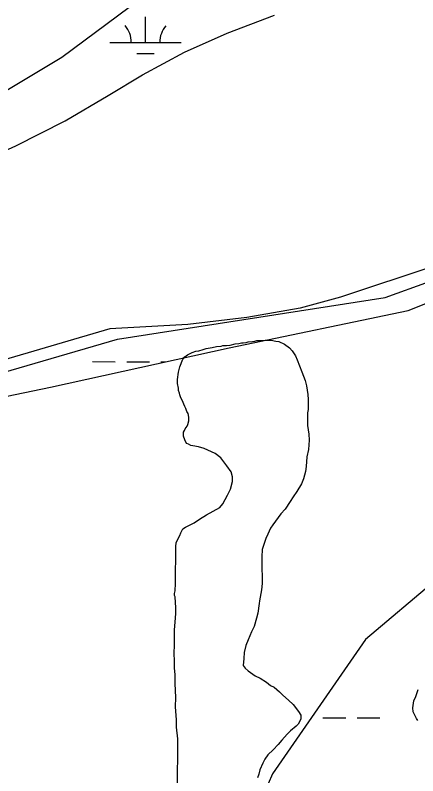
# Model space of a CAD drawing. Extents: x 3219052 to 3256913, y 800770 to 826146.
# Drawn here: x 3238096 to 3238661, y 821974 to 823041 of the extents above; entities that cross this region are included whole.
import ezdxf

# ---------------------------------------------------------------- set-up
doc = ezdxf.new("R2010")
doc.units = 0
for name, color, linetype in [('V-SITE-VEGE', 7, 'Continuous'), ('V-TOPO-SHOR', 7, 'Continuous'), ('V-WETL-SWMP', 7, 'Continuous')]:
    doc.layers.add(name, color=color, linetype=linetype)

msp = doc.modelspace()

# ---------------------------------------------------------------- linework, layer by layer
at = {"layer": 'V-SITE-VEGE'}
for p, q in [((3238393.2, 823016), (3238459.4, 823041.4)), ((3238333.6, 822989.3), (3238393.2, 823016)), ((3238274.5, 822957.6), (3238333.6, 822989.3)), ((3238226.5, 822928.8), (3238274.5, 822957.6)), ((3238166.1, 822893.1), (3238226.5, 822928.8)), ((3238097, 822858.2), (3238166.1, 822893.1)), ((3238042.8, 822833.9), (3238097, 822858.2)), ((3238686, 822690.5), (3238552, 822645.8)), ((3238552, 822645.8), (3238495.8, 822630.3)), ((3238495.8, 822630.3), (3238421, 822617.3)), ((3238421, 822617.3), (3238338, 822607.6)), ((3238338, 822607.6), (3238228.9, 822601.3)), ((3238228.9, 822601.3), (3238025.5, 822541.5)), ((3238422.5, 822583.1), (3238428.6, 822583.6)), ((3238428.6, 822583.6), (3238432.1, 822584.1)), ((3238432.1, 822584.1), (3238434.7, 822585.1)), ((3238434.7, 822585.1), (3238442.7, 822585)), ((3238442.7, 822585), (3238446.3, 822585.5)), ((3238446.3, 822585.5), (3238454.9, 822585.5)), ((3238454.9, 822585.5), (3238461.4, 822584)), ((3238461.4, 822584), (3238465.5, 822583.5)), ((3238359.8, 822572.1), (3238363.9, 822573.6)), ((3238363.9, 822573.6), (3238372, 822575.1)), ((3238372, 822575.1), (3238378.5, 822576.6)), ((3238378.5, 822576.6), (3238384.6, 822577.1)), ((3238384.6, 822577.1), (3238387.1, 822578.1)), ((3238387.1, 822578.1), (3238392.2, 822578.1)), ((3238392.2, 822578.1), (3238397.3, 822578.6)), ((3238397.3, 822578.6), (3238404.3, 822580.1)), ((3238404.3, 822580.1), (3238409.4, 822580.6)), ((3238409.4, 822580.6), (3238413.4, 822581.6)), ((3238413.4, 822581.6), (3238415.5, 822581.6)), ((3238415.5, 822581.6), (3238420, 822582.1)), ((3238420, 822582.1), (3238422.5, 822583.1)), ((3238465.5, 822583.5), (3238473.6, 822579.9)), ((3238473.6, 822579.9), (3238480.6, 822574.8)), ((3238480.6, 822574.8), (3238484.6, 822570.3)), ((3238334, 822562.1), (3238337.6, 822564.6)), ((3238337.6, 822564.6), (3238342.1, 822567.1)), ((3238342.1, 822567.1), (3238344.2, 822568.1)), ((3238344.2, 822568.1), (3238349.2, 822570.1)), ((3238349.2, 822570.1), (3238353.3, 822570.6)), ((3238353.3, 822570.6), (3238359.8, 822572.1)), ((3238484.6, 822570.3), (3238489.2, 822563.2)), ((3238489.2, 822563.2), (3238491.2, 822557.6)), ((3238326.9, 822548), (3238331, 822558.6)), ((3238331, 822558.6), (3238334, 822562.1)), ((3238491.2, 822557.6), (3238497.7, 822540.9)), ((3238324.9, 822540.4), (3238326.9, 822548)), ((3238497.7, 822540.9), (3238502.7, 822528.8)), ((3238323.8, 822530.3), (3238324.9, 822540.4)), ((3238323.8, 822524.7), (3238323.8, 822530.3)), ((3238324.8, 822518.2), (3238323.8, 822524.7)), ((3238502.7, 822528.8), (3238504.7, 822521.2)), ((3238504.7, 822521.2), (3238506.2, 822509.1)), ((3238324.8, 822514.6), (3238324.8, 822518.2)), ((3238326.3, 822511.1), (3238324.8, 822514.6)), ((3238326.8, 822508.6), (3238326.3, 822511.1)), ((3238506.2, 822509.1), (3238506.7, 822502)), ((3238328.3, 822504.5), (3238326.8, 822508.6)), ((3238330.3, 822501), (3238328.3, 822504.5)), ((3238333.8, 822492.4), (3238330.3, 822501)), ((3238506.7, 822502), (3238506.7, 822488.3)), ((3238335.4, 822489.3), (3238333.8, 822492.4)), ((3238336.9, 822485.3), (3238335.4, 822489.3)), ((3238506.7, 822488.3), (3238506.1, 822483.3)), ((3238338.4, 822482.3), (3238336.9, 822485.3)), ((3238338.9, 822480.2), (3238338.4, 822482.3)), ((3238339.4, 822476.7), (3238338.9, 822480.2)), ((3238506.1, 822483.3), (3238506.1, 822465.6)), ((3238337.3, 822464.6), (3238338.3, 822467.1)), ((3238338.3, 822467.1), (3238339.3, 822472.1)), ((3238339.3, 822472.1), (3238339.4, 822476.7)), ((3238332.2, 822456.5), (3238333.2, 822458.5)), ((3238332.2, 822450.9), (3238332.2, 822456.5)), ((3238333.2, 822458.5), (3238334.3, 822461)), ((3238334.3, 822461), (3238337.3, 822464.6)), ((3238506.1, 822465.6), (3238507.6, 822453.5)), ((3238333.7, 822445.4), (3238332.2, 822450.9)), ((3238335.2, 822442.3), (3238333.7, 822445.4)), ((3238508, 822444.9), (3238507.5, 822431.8)), ((3238507.6, 822453.5), (3238508, 822444.9)), ((3238336.7, 822440.3), (3238335.2, 822442.3)), ((3238338.8, 822439.3), (3238336.7, 822440.3)), ((3238342.3, 822437.8), (3238338.8, 822439.3)), ((3238345.3, 822437.3), (3238342.3, 822437.8)), ((3238352.9, 822435.7), (3238345.3, 822437.3)), ((3238361, 822433.2), (3238352.9, 822435.7)), ((3238376.6, 822426.6), (3238361, 822433.2)), ((3238384.2, 822420.5), (3238376.6, 822426.6)), ((3238507.5, 822431.8), (3238505, 822421.7)), ((3238392.7, 822409.3), (3238384.2, 822420.5)), ((3238505, 822421.7), (3238503.9, 822408)), ((3238398.8, 822400.7), (3238392.7, 822409.3)), ((3238503.9, 822408), (3238502.9, 822400.9)), ((3238400.8, 822393.6), (3238398.8, 822400.7)), ((3238400.8, 822387.1), (3238400.8, 822393.6)), ((3238502.9, 822400.9), (3238500.3, 822390.8)), ((3238397.7, 822376.5), (3238400.8, 822387.1)), ((3238497.3, 822383.8), (3238490.7, 822373.2)), ((3238500.3, 822390.8), (3238497.3, 822383.8)), ((3238393.6, 822367.9), (3238397.7, 822376.5)), ((3238490.7, 822373.2), (3238485.6, 822365.6)), ((3238387, 822355.8), (3238393.6, 822367.9)), ((3238485.6, 822365.6), (3238481.5, 822359.1)), ((3238364.2, 822340.2), (3238383, 822350.7)), ((3238383, 822350.7), (3238387, 822355.8)), ((3238481.5, 822359.1), (3238474.4, 822348.5)), ((3238354.6, 822334.1), (3238364.2, 822340.2)), ((3238468.3, 822341.9), (3238457.2, 822326.3)), ((3238474.4, 822348.5), (3238468.3, 822341.9)), ((3238334.9, 822323.1), (3238347, 822329.1)), ((3238347, 822329.1), (3238354.6, 822334.1)), ((3238328.3, 822315), (3238331.3, 822320.6)), ((3238331.3, 822320.6), (3238334.9, 822323.1)), ((3238454.1, 822321.7), (3238450.1, 822313.2)), ((3238457.2, 822326.3), (3238454.1, 822321.7)), ((3238321.7, 822301.4), (3238326.8, 822311.5)), ((3238326.8, 822311.5), (3238328.3, 822315)), ((3238447.5, 822307.1), (3238444, 822297.5)), ((3238450.1, 822313.2), (3238447.5, 822307.1)), ((3238321, 822243.8), (3238321.2, 822295.3)), ((3238321.2, 822295.3), (3238321.7, 822301.4)), ((3238444, 822297.5), (3238442.4, 822291.5)), ((3238442.4, 822291.5), (3238441.9, 822281.3)), ((3238441.9, 822281.3), (3238441.9, 822262.7)), ((3238441.9, 822262.7), (3238442.3, 822256.1)), ((3238442.3, 822256.1), (3238442.3, 822244)), ((3238320.5, 822233.7), (3238321, 822243.8)), ((3238442.3, 822244), (3238441.3, 822234.9)), ((3238319.5, 822230.1), (3238320.5, 822233.7)), ((3238441.3, 822234.9), (3238438.7, 822219.7)), ((3238319.5, 822227.1), (3238319.5, 822230.1)), ((3238320.5, 822225.1), (3238319.5, 822227.1)), ((3238321.4, 822209.9), (3238320.5, 822225.1)), ((3238438.2, 822215.7), (3238436.1, 822202.5)), ((3238438.7, 822219.7), (3238438.2, 822215.7)), ((3238320.9, 822195.3), (3238321.4, 822202.3)), ((3238321.4, 822202.3), (3238321.4, 822209.9)), ((3238436.1, 822202.5), (3238434.6, 822195.5)), ((3238319.3, 822179.1), (3238320.9, 822195.3)), ((3238434.6, 822195.5), (3238431, 822183.8)), ((3238319.3, 822156.4), (3238319.3, 822179.1)), ((3238431, 822183.8), (3238427.5, 822176.3)), ((3238427.5, 822176.3), (3238422.9, 822164.7)), ((3238419.3, 822157.1), (3238417.3, 822147)), ((3238422.9, 822164.7), (3238419.3, 822157.1)), ((3238318.7, 822147.3), (3238319.3, 822156.4)), ((3238319.2, 822134.1), (3238318.7, 822147.3)), ((3238417.3, 822147), (3238416.7, 822138.9)), ((3238416.7, 822138.9), (3238415.7, 822128.8)), ((3238319.2, 822125.5), (3238319.2, 822134.1)), ((3238320.2, 822115.9), (3238319.2, 822125.5)), ((3238415.7, 822128.8), (3238418.7, 822125.3)), ((3238418.7, 822125.3), (3238422.8, 822121.2)), ((3238320.1, 822103.8), (3238320.2, 822115.9)), ((3238422.8, 822121.2), (3238432.3, 822114.6)), ((3238432.3, 822114.6), (3238439.4, 822111.1)), ((3238321.1, 822084.1), (3238320.1, 822103.8)), ((3238439.4, 822111.1), (3238448.5, 822105.5)), ((3238448.5, 822105.5), (3238454, 822100.9)), ((3238454, 822100.9), (3238459.1, 822098.4)), ((3238459.1, 822098.4), (3238466.6, 822091.8)), ((3238657.6, 822085.2), (3238661.2, 822095.3)), ((3238321, 822071), (3238321.1, 822084.1)), ((3238466.6, 822091.8), (3238471.2, 822087.2)), ((3238471.2, 822087.2), (3238479.2, 822080.1)), ((3238655.1, 822079.1), (3238657.6, 822085.2)), ((3238479.2, 822080.1), (3238485.8, 822074)), ((3238485.8, 822074), (3238493.3, 822064.4)), ((3238653.5, 822069.5), (3238655.1, 822079.1)), ((3238322, 822052.8), (3238321, 822071)), ((3238493.3, 822064.4), (3238496.4, 822059.4)), ((3238654, 822064), (3238653.5, 822069.5)), ((3238658.6, 822054.4), (3238654, 822064)), ((3238322, 822042.2), (3238322, 822052.8)), ((3238496.3, 822053.8), (3238492.8, 822046.7)), ((3238496.4, 822059.4), (3238496.3, 822053.8)), ((3238660.6, 822051.8), (3238658.6, 822054.4)), ((3238324, 822026), (3238322, 822042.2)), ((3238489.8, 822043.7), (3238482.2, 822037.2)), ((3238492.8, 822046.7), (3238489.8, 822043.7)), ((3238477.6, 822032.6), (3238470, 822024.1)), ((3238482.2, 822037.2), (3238477.6, 822032.6)), ((3238323.8, 821953.2), (3238324, 822026)), ((3238464.9, 822018), (3238457.8, 822010.4)), ((3238470, 822024.1), (3238464.9, 822018)), ((3238457.8, 822010.4), (3238450.2, 822003.4)), ((3238446.2, 821997.3), (3238443.1, 821991.8)), ((3238450.2, 822003.4), (3238446.2, 821997.3)), ((3238443.1, 821991.8), (3238439, 821982.7)), ((3238437.5, 821976.6), (3238436, 821971.1)), ((3238439, 821982.7), (3238437.5, 821976.6))]:
    msp.add_line(p, q, dxfattribs=at)
at = {"layer": 'V-TOPO-SHOR'}
for points in [[(3238801.3, 822712.7), (3238832.1, 822723.9), (3239049.4, 822802.4), (3239227.3, 822900.7), (3239286.7, 822999.3), (3239326.4, 823078.2), (3239326.5, 823157.1), (3239287.2, 823255.9), (3239129.7, 823414.2), (3238991.5, 823434.2), (3238695.2, 823336.1), (3238537.1, 823237.7), (3238418.4, 823159), (3238319.6, 823100), (3238161.4, 822981.9), (3237963.8, 822863.9), (3237667.4, 822726.3), (3237371.1, 822648), (3237114.4, 822609), (3236739.1, 822530.8), (3236521.9, 822491.8), (3236245.4, 822433.2), (3236028.2, 822394.1)], [(3235928.9, 822137.7), (3236481.9, 822255), (3237094.1, 822352.4), (3237489, 822410.8), (3237903.8, 822488.9), (3238239.6, 822586.9), (3238614.8, 822645.4), (3238801.3, 822712.7)]]:
    msp.add_lwpolyline(points, dxfattribs=at)
at = {"layer": 'V-WETL-SWMP'}
for p, q in [((3238278.8, 823003.2), (3238278.9, 823039.2)), ((3238393.2, 823016), (3238459.4, 823041.4)), ((3238333.6, 822989.3), (3238393.2, 823016)), ((3238228.8, 823003.3), (3238328.8, 823003.1)), ((3238274.5, 822957.6), (3238333.6, 822989.3)), ((3238266.8, 822987.8), (3238290.8, 822987.8)), ((3238226.5, 822928.8), (3238274.5, 822957.6)), ((3238166.1, 822893.1), (3238226.5, 822928.8)), ((3238097, 822858.2), (3238166.1, 822893.1)), ((3238042.8, 822833.9), (3238097, 822858.2)), ((3238647, 822627.2), (3238905.5, 822730)), ((3238686, 822690.5), (3238552, 822645.8)), ((3238552, 822645.8), (3238495.8, 822630.3)), ((3238396.1, 822574.8), (3238647, 822627.2)), ((3238495.8, 822630.3), (3238421, 822617.3)), ((3238421, 822617.3), (3238338, 822607.6)), ((3238338, 822607.6), (3238228.9, 822601.3)), ((3238228.9, 822601.3), (3238025.5, 822541.5)), ((3238145.3, 822519.6), (3238396.1, 822574.8)), ((3238204.4, 822555.3), (3238236.4, 822555.2)), ((3238252.4, 822555.2), (3238284.4, 822555.1)), ((3238300.4, 822555.1), (3238306.4, 822555.1)), ((3237753.8, 822436.9), (3238145.3, 822519.6)), ((3238775.2, 822324.5), (3238587.1, 822165.2)), ((3238587.1, 822165.2), (3238456.9, 821976.9)), ((3238511.2, 822055.5), (3238511.4, 822055.5)), ((3238527.4, 822055.4), (3238559.4, 822055.4)), ((3238575.4, 822055.3), (3238607.4, 822055.3)), ((3238456.9, 821976.9), (3238399, 821846.5))]:
    msp.add_line(p, q, dxfattribs=at)
for centre, start, end in [((3238223.5, 823003.8), 359.1081, 40.6518), ((3238334, 823003.6), 139.1081, 180.6517)]:
    msp.add_arc(centre, 35.2, start, end, dxfattribs=at)

doc.saveas('drawing.dxf')
